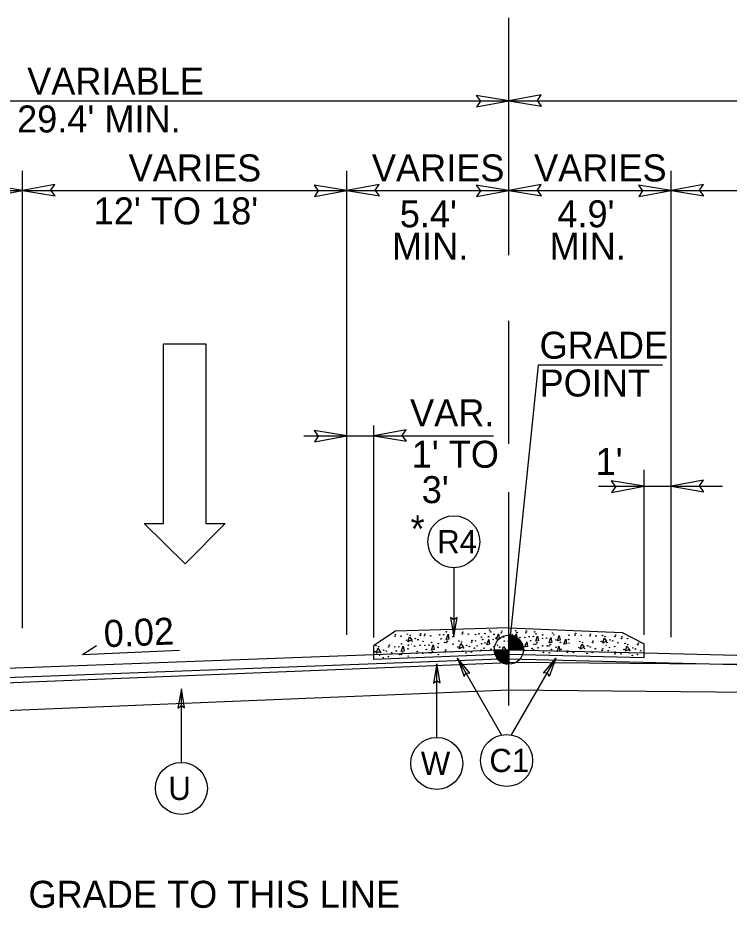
# Model space of a CAD drawing. Extents: x 573748 to 574632, y -54663 to -53209.
# Drawn here: x 574147.08 to 574186.56, y -53401.13 to -53351.67 of the extents above; entities that cross this region are included whole.
import ezdxf

# ---------------------------------------------------------------- set-up
doc = ezdxf.new("R2010")
doc.units = 0
for name, color, linetype in [('Prop Dimension', 7, 'Continuous'), ('Prop Dimension Text', 7, 'Continuous'), ('Prop Lane Arrow CELL', 7, 'Continuous'), ('Prop Terminator CELL', 7, 'Continuous'), ('Typical Arrow Superelevation CELL', 7, 'Continuous'), ('Typical Curb CELL', 7, 'Continuous'), ('Typical Grade Point Symbol CELL', 7, 'Continuous'), ('Typical ID Circle CELL', 7, 'Continuous'), ('Typical Pavement Slope CELL', 7, 'Continuous'), ('Typical Terminator CELL', 7, 'Continuous'), ('Typical Text ID Circle CELL', 7, 'Continuous')]:
    doc.layers.add(name, color=color, linetype=linetype)

msp = doc.modelspace()

# ---------------------------------------------------------------- linework, layer by layer
at = {"layer": 'Prop Dimension'}
for p, q in [((574174.334, -53364.858), (574174.334, -53351.666)), ((574129.334, -53356.275), (574174.334, -53356.275)), ((574174.334, -53356.275), (574219.334, -53356.275)), ((574147.334, -53385.568), (574147.334, -53360.168)), ((574165.334, -53385.935), (574165.334, -53360.168)), ((574183.334, -53386.072), (574183.334, -53360.168)), ((574129.334, -53361.256), (574147.334, -53361.256)), ((574147.334, -53361.256), (574165.334, -53361.256)), ((574165.334, -53361.256), (574174.334, -53361.256)), ((574174.334, -53361.256), (574183.334, -53361.256)), ((574183.334, -53361.256), (574201.334, -53361.256)), ((574174.334, -53375.323), (574174.334, -53368.492)), ((574166.834, -53386.083), (574166.834, -53374.308)), ((574162.956, -53374.883), (574173.488, -53374.883)), ((574181.834, -53385.933), (574181.834, -53376.782)), ((574179.313, -53377.692), (574186.195, -53377.692)), ((574174.334, -53389.859), (574174.334, -53378.012)), ((574168.041, -53385.744), (574166.834, -53386.534)), ((574174.334, -53385.545), (574168.041, -53385.744)), ((574174.334, -53385.545), (574180.626, -53385.818)), ((574180.626, -53385.818), (574181.834, -53386.435)), ((574166.834, -53387.303), (574166.834, -53386.534)), ((574181.834, -53387.204), (574181.834, -53386.435)), ((574174.334, -53387.023), (574166.834, -53387.303)), ((574174.334, -53387.023), (574181.834, -53387.204)), ((574133.497, -53389.142), (574174.334, -53387.48)), ((574219.334, -53387.855), (574174.334, -53387.48)), ((574133.497, -53390.664), (574174.334, -53389.002)), ((574174.334, -53389.002), (574219.334, -53389.447))]:
    msp.add_line(p, q, dxfattribs=at)
msp.add_lwpolyline([(574182.855, -53370.965), (574175.966, -53370.965), (574174.334, -53386.766)], dxfattribs=at)
at = {"layer": 'Prop Lane Arrow CELL'}
for p, q in [((574155.158, -53379.752), (574155.158, -53369.777)), ((574155.158, -53369.777), (574157.509, -53369.777)), ((574157.509, -53369.777), (574157.509, -53379.752)), ((574156.369, -53381.997), (574154.089, -53379.752)), ((574154.089, -53379.752), (574155.158, -53379.752)), ((574158.578, -53379.752), (574156.369, -53381.997)), ((574157.509, -53379.752), (574158.578, -53379.752))]:
    msp.add_line(p, q, dxfattribs=at)
at = {"layer": 'Prop Terminator CELL'}
for points in [[(574172.537, -53356.608), (574174.334, -53356.275), (574172.519, -53355.978), (574172.753, -53356.295)], [(574176.13, -53355.941), (574174.334, -53356.275), (574176.148, -53356.571), (574175.914, -53356.254)], [(574145.537, -53361.589), (574147.334, -53361.256), (574145.519, -53360.959), (574145.753, -53361.277)], [(574149.13, -53360.923), (574147.334, -53361.256), (574149.148, -53361.553), (574148.914, -53361.236)], [(574163.537, -53361.589), (574165.334, -53361.256), (574163.519, -53360.959), (574163.753, -53361.277)], [(574167.13, -53360.923), (574165.334, -53361.256), (574167.148, -53361.553), (574166.914, -53361.236)], [(574172.537, -53361.589), (574174.334, -53361.256), (574172.519, -53360.959), (574172.753, -53361.277)], [(574176.13, -53360.923), (574174.334, -53361.256), (574176.148, -53361.553), (574175.914, -53361.236)], [(574181.537, -53361.589), (574183.334, -53361.256), (574181.519, -53360.959), (574181.753, -53361.277)], [(574185.13, -53360.923), (574183.334, -53361.256), (574185.148, -53361.553), (574184.914, -53361.236)], [(574163.537, -53375.216), (574165.334, -53374.883), (574163.519, -53374.586), (574163.753, -53374.903)], [(574168.63, -53374.55), (574166.834, -53374.883), (574168.648, -53375.18), (574168.414, -53374.862)], [(574180.037, -53378.026), (574181.834, -53377.692), (574180.019, -53377.396), (574180.253, -53377.713)], [(574185.13, -53377.359), (574183.334, -53377.692), (574185.148, -53377.989), (574184.914, -53377.672)]]:
    msp.add_lwpolyline(points, close=True, dxfattribs=at)
at = {"layer": 'Typical Arrow Superelevation CELL'}
for q in [(574151.44, -53386.536), (574156.057, -53386.802)]:
    msp.add_line((574150.668, -53387.026), q, dxfattribs=at)
at = {"layer": 'Typical Curb CELL'}
for p, q in [((574168.734, -53386.334), (574168.811, -53386.055)), ((574168.945, -53386.228), (574168.734, -53386.334)), ((574168.811, -53386.055), (574168.945, -53386.228)), ((574170.852, -53386.201), (574170.959, -53385.908)), ((574171.006, -53386.178), (574170.852, -53386.201)), ((574170.959, -53385.908), (574171.006, -53386.178)), ((574173.106, -53386.492), (574173.214, -53386.199)), ((574173.214, -53386.199), (574173.26, -53386.469)), ((574173.647, -53386.181), (574173.754, -53385.888)), ((574173.801, -53386.158), (574173.647, -53386.181)), ((574173.754, -53385.888), (574173.801, -53386.158)), ((574174.633, -53386.18), (574174.741, -53385.887)), ((574174.788, -53386.157), (574174.633, -53386.18)), ((574174.741, -53385.887), (574174.788, -53386.157)), ((574175.821, -53386.3), (574175.929, -53386.007)), ((574175.976, -53386.277), (574175.821, -53386.3)), ((574175.929, -53386.007), (574175.976, -53386.277)), ((574176.562, -53386.388), (574176.67, -53386.095)), ((574176.67, -53386.095), (574176.717, -53386.365)), ((574177.024, -53386.266), (574177.131, -53385.973)), ((574177.178, -53386.243), (574177.024, -53386.266)), ((574177.131, -53385.973), (574177.178, -53386.243)), ((574177.383, -53386.469), (574177.491, -53386.176)), ((574177.491, -53386.176), (574177.537, -53386.446)), ((574179.549, -53386.407), (574179.626, -53386.128)), ((574179.626, -53386.128), (574179.76, -53386.301)), ((574166.985, -53386.968), (574167.062, -53386.69)), ((574167.062, -53386.69), (574167.196, -53386.863)), ((574168.364, -53386.869), (574168.472, -53386.576)), ((574168.472, -53386.576), (574168.519, -53386.846)), ((574170.03, -53386.785), (574170.138, -53386.492)), ((574170.185, -53386.762), (574170.03, -53386.785)), ((574170.138, -53386.492), (574170.185, -53386.762)), ((574171.582, -53386.711), (574171.659, -53386.432)), ((574171.793, -53386.605), (574171.582, -53386.711)), ((574171.659, -53386.432), (574171.793, -53386.605)), ((574173.26, -53386.469), (574173.106, -53386.492)), ((574173.955, -53386.871), (574174.032, -53386.593)), ((574174.166, -53386.766), (574173.955, -53386.871)), ((574174.032, -53386.593), (574174.166, -53386.766)), ((574175.214, -53386.616), (574175.321, -53386.323)), ((574175.368, -53386.593), (574175.214, -53386.616)), ((574175.321, -53386.323), (574175.368, -53386.593)), ((574176.717, -53386.365), (574176.562, -53386.388)), ((574177.005, -53386.87), (574177.112, -53386.577)), ((574177.112, -53386.577), (574177.159, -53386.847)), ((574177.537, -53386.446), (574177.383, -53386.469)), ((574178.298, -53386.737), (574178.375, -53386.459)), ((574178.509, -53386.632), (574178.298, -53386.737)), ((574178.375, -53386.459), (574178.509, -53386.632)), ((574179.76, -53386.301), (574179.549, -53386.407)), ((574180.808, -53386.853), (574180.885, -53386.574)), ((574181.019, -53386.747), (574180.808, -53386.853)), ((574180.885, -53386.574), (574181.019, -53386.747)), ((574167.196, -53386.863), (574166.985, -53386.968)), ((574168.519, -53386.846), (574168.364, -53386.869)), ((574177.159, -53386.847), (574177.005, -53386.87))]:
    msp.add_line(p, q, dxfattribs=at)
for centre in [(574170.868, -53385.779), (574171.773, -53385.799), (574173.26, -53385.674), (574173.329, -53385.772), (574173.942, -53385.737), (574174.712, -53385.711), (574174.781, -53385.81), (574175.306, -53385.737), (574175.769, -53385.78), (574168.014, -53386.009), (574168.042, -53385.922), (574168.351, -53386.019), (574168.652, -53386.242), (574168.708, -53385.908), (574168.855, -53385.967), (574168.966, -53386.296), (574169.137, -53386.151), (574169.284, -53386.21), (574169.414, -53385.969), (574169.442, -53385.882), (574169.574, -53386.306), (574169.649, -53385.986), (574169.677, -53385.899), (574169.986, -53385.996), (574170.489, -53385.945), (574170.57, -53386.17), (574170.715, -53385.934), (574170.922, -53386.29), (574171.228, -53386.047), (574171.235, -53385.844), (574171.556, -53386.284), (574171.745, -53385.886), (574172.082, -53385.896), (574172.29, -53386.258), (574172.48, -53386.278), (574172.484, -53385.931), (574172.668, -53385.89), (574172.811, -53386.063), (574172.872, -53386.203), (574173.009, -53385.873), (574173.211, -53386.043), (574173.462, -53386.198), (574173.51, -53385.914), (574173.61, -53386.119), (574173.914, -53385.825), (574174.026, -53386.064), (574174.076, -53386.286), (574174.296, -53386.317), (574174.333, -53385.921), (574174.534, -53385.939), (574174.943, -53386.085), (574175.218, -53386.085), (574175.278, -53385.825), (574175.459, -53386.044), (574175.54, -53386.27), (574175.685, -53386.033), (574175.838, -53385.878), (574176.198, -53386.146), (574176.205, -53385.944), (574176.425, -53386.121), (574176.758, -53385.843), (574176.827, -53385.941), (574176.938, -53386.221), (574177.651, -53386.204), (574177.668, -53385.956), (574178.01, -53385.957), (574178.038, -53385.87), (574178.272, -53386.311), (574178.347, -53385.967), (574178.835, -53385.996), (574178.863, -53385.909), (574179.006, -53386.285), (574179.172, -53386.006), (574179.467, -53386.315), (574179.523, -53385.981), (574179.67, -53386.04), (574179.952, -53386.224), (574180.099, -53386.283), (574180.229, -53386.042), (574180.257, -53385.955), (574180.581, -53386.141), (574180.609, -53386.054), (574180.918, -53386.151), (574166.959, -53386.542), (574167.105, -53386.601), (574167.388, -53386.786), (574167.664, -53386.604), (574167.693, -53386.516), (574168.002, -53386.613), (574168.227, -53386.603), (574168.381, -53386.448), (574168.74, -53386.716), (574168.748, -53386.513), (574169.104, -53386.571), (574169.395, -53386.524), (574169.668, -53386.529), (574169.748, -53386.754), (574169.893, -53386.518), (574170.047, -53386.363), (574170.406, -53386.631), (574170.413, -53386.428), (574170.762, -53386.366), (574170.829, -53386.782), (574170.859, -53386.366), (574171.232, -53386.457), (574171.5, -53386.618), (574171.703, -53386.343), (574171.814, -53386.672), (574171.985, -53386.528), (574172.132, -53386.586), (574172.262, -53386.346), (574172.422, -53386.683), (574172.572, -53386.552), (574172.785, -53386.801), (574172.816, -53386.442), (574172.956, -53386.684), (574173.008, -53386.391), (574173.345, -53386.742), (574173.496, -53386.585), (574173.703, -53386.52), (574173.826, -53386.625), (574174.386, -53386.724), (574174.399, -53386.572), (574174.569, -53386.327), (574174.619, -53386.692), (574174.692, -53386.771), (574174.731, -53386.465), (574174.957, -53386.71), (574175.023, -53386.417), (574175.137, -53386.651), (574175.209, -53386.803), (574175.62, -53386.693), (574175.693, -53386.772), (574175.732, -53386.466), (574175.829, -53386.466), (574175.892, -53386.389), (574175.955, -53386.663), (574176.202, -53386.556), (574176.473, -53386.553), (574176.569, -53386.553), (574176.633, -53386.476), (574176.695, -53386.75), (574176.943, -53386.631), (574177.196, -53386.358), (574177.221, -53386.747), (574177.678, -53386.402), (574178.215, -53386.645), (574178.418, -53386.37), (574178.529, -53386.699), (574178.701, -53386.555), (574178.847, -53386.613), (574178.977, -53386.373), (574179.138, -53386.71), (574179.506, -53386.809), (574179.534, -53386.721), (574179.781, -53386.368), (574179.919, -53386.644), (574180.21, -53386.597), (574180.389, -53386.379), (574180.726, -53386.76), (574180.782, -53386.426), (574180.929, -53386.485), (574181.211, -53386.67), (574181.358, -53386.728), (574181.488, -53386.488), (574181.516, -53386.4), (574166.903, -53386.876), (574167.216, -53386.93), (574167.354, -53387.206), (574167.535, -53386.844), (574167.646, -53387.158), (574167.825, -53386.941), (574168.083, -53386.839), (574168.275, -53387.035), (574168.371, -53387.035), (574168.435, -53386.958), (574168.745, -53387.125), (574169.219, -53386.962), (574169.247, -53386.874), (574169.556, -53386.971), (574169.941, -53386.95), (574170.037, -53386.95), (574170.101, -53386.874), (574170.411, -53387.041), (574170.8, -53386.869), (574171.138, -53386.879), (574171.952, -53386.948), (574172.243, -53386.9), (574176.243, -53386.925), (574176.272, -53386.838), (574176.581, -53386.935), (574177.576, -53386.914), (574177.604, -53386.827), (574177.913, -53386.924), (574178.667, -53386.975), (574178.959, -53386.927), (574179.843, -53386.818), (574180.216, -53386.993), (574180.245, -53386.906), (574180.554, -53387.003), (574181.04, -53386.814), (574181.178, -53387.09), (574181.469, -53387.042), (574181.648, -53386.825)]:
    msp.add_ellipse(centre, major_axis=(0.0001, 0.0192), ratio=0.533333, dxfattribs=at)
for centre in [(574168.918, -53386.477), (574179.733, -53386.55), (574167.169, -53387.111), (574171.766, -53386.853), (574178.482, -53386.88), (574180.992, -53386.995)]:
    msp.add_ellipse(centre, major_axis=(-0.0001, -0.0219), ratio=0.533333, start_param=2.050606, end_param=4.270718, dxfattribs=at)
at = {"layer": 'Typical Grade Point Symbol CELL'}
for p, q in [((574174.334, -53386.766), (574174.334, -53385.96)), ((574173.528, -53386.766), (574174.334, -53386.766)), ((574174.332, -53387.571), (574174.334, -53386.766)), ((574174.334, -53386.766), (574174.332, -53387.571)), ((574175.139, -53386.766), (574174.334, -53386.766))]:
    msp.add_line(p, q, dxfattribs=at)
for points in [[(574174.341, -53385.96), (574174.341, -53385.96), (574174.341, -53386.766)], [(574174.357, -53385.96), (574174.357, -53386.766)], [(574174.373, -53385.962), (574174.373, -53386.766)], [(574174.389, -53385.962), (574174.389, -53386.766)], [(574174.405, -53385.963), (574174.405, -53386.766)], [(574174.422, -53385.965), (574174.422, -53386.766)], [(574174.438, -53385.967), (574174.438, -53386.766)], [(574174.454, -53385.969), (574174.454, -53386.766)], [(574174.47, -53385.971), (574174.47, -53386.766)], [(574174.486, -53385.974), (574174.486, -53386.766)], [(574174.502, -53385.978), (574174.502, -53386.766)], [(574174.518, -53385.981), (574174.518, -53386.766)], [(574174.534, -53385.985), (574174.534, -53386.766)], [(574174.55, -53385.99), (574174.55, -53386.766)], [(574174.567, -53385.994), (574174.567, -53386.766)], [(574174.583, -53385.999), (574174.583, -53386.766)], [(574174.599, -53386.005), (574174.599, -53386.766)], [(574174.615, -53386.01), (574174.615, -53386.766)], [(574174.631, -53386.017), (574174.631, -53386.766)], [(574174.647, -53386.024), (574174.647, -53386.766)], [(574174.663, -53386.031), (574174.663, -53386.766)], [(574174.679, -53386.039), (574174.679, -53386.766)], [(574174.696, -53386.046), (574174.696, -53386.766)], [(574174.712, -53386.055), (574174.712, -53386.766)], [(574174.728, -53386.064), (574174.728, -53386.766)], [(574174.744, -53386.073), (574174.744, -53386.766)], [(574174.76, -53386.082), (574174.76, -53386.766)], [(574174.776, -53386.092), (574174.776, -53386.766)], [(574174.792, -53386.103), (574174.792, -53386.766)], [(574174.808, -53386.116), (574174.808, -53386.766)], [(574174.824, -53386.126), (574174.824, -53386.766)], [(574174.841, -53386.139), (574174.841, -53386.766)], [(574174.857, -53386.153), (574174.857, -53386.766)], [(574174.873, -53386.167), (574174.873, -53386.766)], [(574174.889, -53386.182), (574174.889, -53386.766)], [(574174.905, -53386.198), (574174.905, -53386.766)], [(574174.921, -53386.214), (574174.921, -53386.766)], [(574174.937, -53386.232), (574174.937, -53386.766)], [(574174.953, -53386.252), (574174.953, -53386.766)], [(574174.969, -53386.271), (574174.969, -53386.766)], [(574174.986, -53386.293), (574174.986, -53386.766)], [(574173.532, -53386.766), (574173.532, -53386.853)], [(574173.548, -53386.766), (574173.548, -53386.948)], [(574173.564, -53386.766), (574173.564, -53387.005)], [(574173.58, -53386.766), (574173.58, -53387.054)], [(574173.596, -53386.766), (574173.596, -53387.091)], [(574173.612, -53386.766), (574173.612, -53387.125)], [(574173.628, -53386.766), (574173.628, -53387.156)], [(574173.645, -53386.766), (574173.645, -53387.184)], [(574173.661, -53386.766), (574173.661, -53387.209)], [(574173.677, -53386.766), (574173.677, -53387.233)], [(574173.693, -53386.766), (574173.693, -53387.254)], [(574173.709, -53386.766), (574173.709, -53387.274)], [(574173.725, -53386.766), (574173.725, -53387.294)], [(574173.741, -53386.766), (574173.741, -53387.312)], [(574173.757, -53386.766), (574173.757, -53387.329)], [(574173.773, -53386.766), (574173.773, -53387.346)], [(574173.79, -53386.766), (574173.79, -53387.36)], [(574173.806, -53386.766), (574173.806, -53387.374)], [(574173.822, -53386.766), (574173.822, -53387.388)], [(574173.838, -53386.766), (574173.838, -53387.401)], [(574173.854, -53386.766), (574173.854, -53387.414)], [(574173.87, -53386.766), (574173.87, -53387.424)], [(574173.886, -53386.766), (574173.886, -53387.435)], [(574173.902, -53386.766), (574173.902, -53387.446)], [(574173.918, -53386.766), (574173.918, -53387.457)], [(574173.935, -53386.766), (574173.935, -53387.466)], [(574173.951, -53386.766), (574173.951, -53387.474)], [(574173.967, -53386.766), (574173.967, -53387.483)], [(574173.983, -53386.766), (574173.983, -53387.491)], [(574173.999, -53386.766), (574173.999, -53387.498)], [(574174.015, -53386.766), (574174.015, -53387.505)], [(574174.031, -53386.766), (574174.031, -53387.512)], [(574174.047, -53386.766), (574174.047, -53387.519)], [(574174.063, -53386.766), (574174.063, -53387.525)], [(574174.08, -53386.766), (574174.08, -53387.53)], [(574174.096, -53386.766), (574174.096, -53387.535)], [(574174.112, -53386.766), (574174.112, -53387.539)], [(574174.128, -53386.766), (574174.128, -53387.544)], [(574174.144, -53386.766), (574174.144, -53387.548)], [(574174.16, -53386.766), (574174.16, -53387.551)], [(574174.176, -53386.766), (574174.176, -53387.555)], [(574174.192, -53386.766), (574174.192, -53387.559)], [(574174.208, -53386.766), (574174.208, -53387.56)], [(574174.225, -53386.766), (574174.225, -53387.564)], [(574174.241, -53386.766), (574174.241, -53387.566)], [(574174.257, -53386.766), (574174.257, -53387.568)], [(574174.273, -53386.766), (574174.273, -53387.569)], [(574174.289, -53386.766), (574174.289, -53387.569)], [(574174.305, -53386.766), (574174.305, -53387.571)], [(574174.321, -53386.766), (574174.321, -53387.571), (574174.321, -53387.571)], [(574175.002, -53386.316), (574175.002, -53386.766)], [(574175.018, -53386.341), (574175.018, -53386.766)], [(574175.034, -53386.368), (574175.034, -53386.766)], [(574175.05, -53386.397), (574175.05, -53386.766)], [(574175.066, -53386.431), (574175.066, -53386.766)], [(574175.082, -53386.468), (574175.082, -53386.766)], [(574175.098, -53386.513), (574175.098, -53386.766)], [(574175.114, -53386.569), (574175.114, -53386.766)], [(574175.131, -53386.651), (574175.131, -53386.766)]]:
    msp.add_lwpolyline(points, dxfattribs=at)
msp.add_circle((574174.333, -53386.765), 0.806, dxfattribs=at)
for start, end in [(359.9905, 89.9905), (179.9905, 269.9905)]:
    msp.add_arc((574174.333, -53386.765), 0.806, start, end, dxfattribs=at)
at = {"layer": 'Typical ID Circle CELL'}
for p, q in [((574171.279, -53382.212), (574171.279, -53386.039)), ((574173.93, -53391.505), (574171.477, -53387.245)), ((574174.478, -53391.505), (574176.931, -53387.245)), ((574170.331, -53391.642), (574170.331, -53387.558)), ((574156.156, -53393.03), (574156.156, -53388.946))]:
    msp.add_line(p, q, dxfattribs=at)
for centre in [(574171.279, -53380.77), (574170.331, -53393.084), (574174.204, -53392.922), (574156.156, -53394.473)]:
    msp.add_circle(centre, 1.443, dxfattribs=at)
at = {"layer": 'Typical Pavement Slope CELL'}
for p, q in [((574174.334, -53386.766), (574166.834, -53387.046)), ((574174.334, -53386.766), (574181.834, -53386.947)), ((574166.834, -53387.046), (574129.334, -53388.449)), ((574174.334, -53387.28), (574129.347, -53388.963)), ((574174.334, -53387.28), (574219.334, -53388.37)), ((574181.834, -53386.947), (574219.334, -53387.855))]:
    msp.add_line(p, q, dxfattribs=at)
at = {"layer": 'Typical Terminator CELL'}
for points in [[(574171.097, -53384.984), (574171.279, -53386.039), (574171.466, -53384.978), (574171.279, -53385.113)], [(574172.161, -53388.068), (574171.477, -53387.245), (574171.844, -53388.257), (574171.939, -53388.047)], [(574176.247, -53388.068), (574176.931, -53387.245), (574176.564, -53388.257), (574176.469, -53388.047)], [(574170.512, -53388.613), (574170.331, -53387.558), (574170.143, -53388.618), (574170.331, -53388.484)], [(574156.337, -53390.001), (574156.156, -53388.946), (574155.968, -53390.007), (574156.156, -53389.872)]]:
    msp.add_lwpolyline(points, close=True, dxfattribs=at)

# ---------------------------------------------------------------- texts
at = {"layer": 'Prop Dimension'}
msp.add_text('GRADE TO THIS LINE', height=1.5, rotation=360, dxfattribs=at).set_placement((574147.67, -53401.105))
at = {"layer": 'Prop Dimension Text'}
for s, p in [('VARIABLE', (574147.597, -53355.936)), ("29.4' MIN.", (574147.038, -53358.036)), ('VARIES', (574153.23, -53360.755)), ('VARIES', (574166.73, -53360.755)), ('VARIES', (574175.73, -53360.755)), ("12' TO 18'", (574151.289, -53363.142)), ("5.4'", (574168.277, -53363.304)), ("4.9'", (574177.023, -53363.304)), ('MIN.', (574167.844, -53365.104)), ('MIN.', (574176.59, -53365.104)), ('GRADE', (574176.037, -53370.603)), ('POINT', (574176.037, -53372.703)), ('VAR.', (574168.849, -53374.361)), ("1' TO", (574168.939, -53376.66)), ("1'", (574179.147, -53377.067)), (" 3'", (574168.939, -53378.626)), ('*', (574168.878, -53380.801))]:
    msp.add_text(s, height=1.5, dxfattribs=at).set_placement(p)
msp.add_text('0.02', height=1.5, rotation=2.3757, dxfattribs=at).set_placement((574151.878, -53386.633))
at = {"layer": 'Typical Text ID Circle CELL'}
for s, height, p in [('R4', 1.2912, (574170.356, -53381.413)), ('W', 1.291, (574169.446, -53393.727)), ('C1', 1.2912, (574173.251, -53393.565)), ('U', 1.291, (574155.435, -53395.115))]:
    msp.add_text(s, height=height, dxfattribs=at).set_placement(p)

doc.saveas('drawing.dxf')
